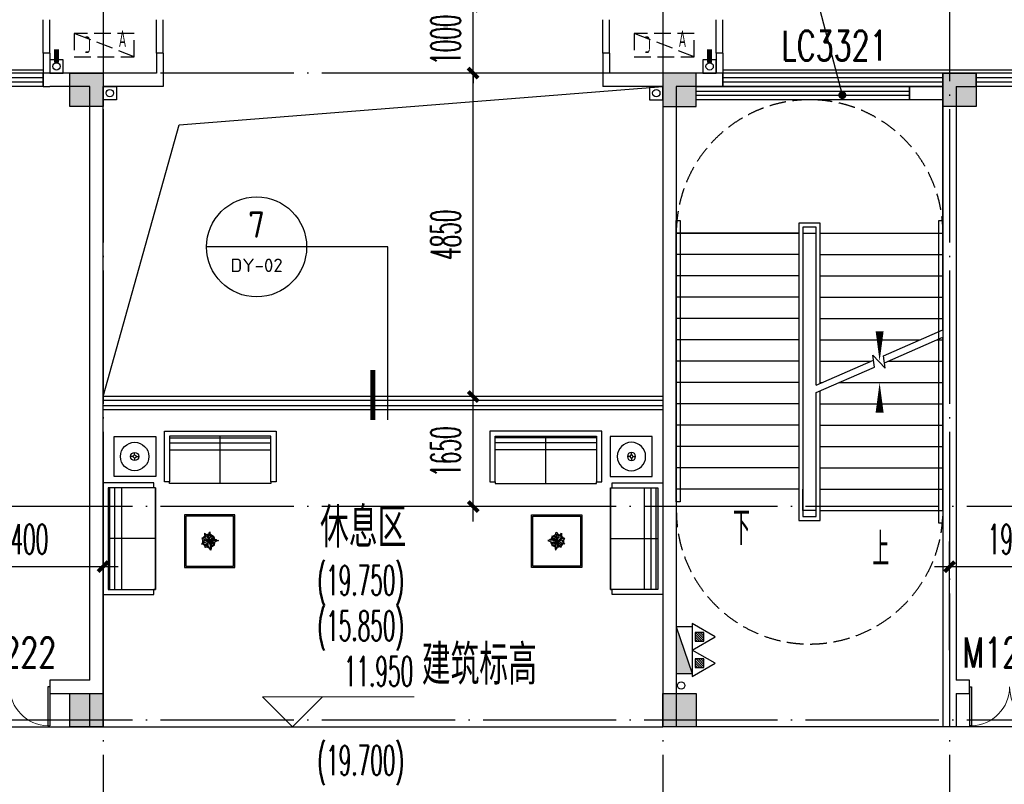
# Model space of a CAD drawing. Extents: x 1779708 to 7299578, y -1121471 to 88434.
# Tile 382 of 656: x 4733866 to 4748638, y -1020506 to -1009043. Entities that reach past the tile are written whole.
import ezdxf
from ezdxf.enums import TextEntityAlignment as Align

# ---------------------------------------------------------------- set-up
doc = ezdxf.new("R2010")
doc.units = 0
doc.header["$LTSCALE"] = 1000
doc.header["$MEASUREMENT"] = 0
doc.linetypes.add('DASH', pattern=[0.35, 0.25, -0.1])
doc.linetypes.add('DOTE', pattern=[2.42, 2, -0.2, 0.02, -0.2])
doc.layers.get('0').update_dxf_attribs({"linetype": 'CONTINUOUS'})
doc.layers.get('Defpoints').update_dxf_attribs({"linetype": 'CONTINUOUS'})
for name, color, linetype in [('11111111111111111111111111111', 50, 'DASH'), ('DIM_IDEN', 3, 'CONTINUOUS'), ('DIM_LEAD', 3, 'CONTINUOUS'), ('DIM_SYMB', 3, 'CONTINUOUS'), ('DIM_污水', 3, 'CONTINUOUS'), ('DOTE', 1, 'DOTE'), ('EQUIP_灭火器', 7, 'CONTINUOUS'), ('FUR', 9, 'CONTINUOUS'), ('P_PS_DIM', 1, 'CONTINUOUS'), ('PIPE-雨水', 4, 'CONTINUOUS'), ('PUB_DIM', 3, 'CONTINUOUS'), ('PUB_TEXT', 7, 'CONTINUOUS'), ('SPACE', 7, 'CONTINUOUS'), ('STAIR', 2, 'CONTINUOUS'), ('WALL', 255, 'CONTINUOUS'), ('WINDOW', 2, 'CONTINUOUS'), ('WINDOW_TEXT', 7, 'CONTINUOUS'), ('修改', 6, 'CONTINUOUS'), ('墙柱', 2, 'CONTINUOUS'), ('室外构件', 4, 'CONTINUOUS'), ('栏杆', 6, 'CONTINUOUS'), ('看线', 3, 'CONTINUOUS'), ('空调机位表示', 70, 'CONTINUOUS'), ('道路', 33, 'CONTINUOUS')]:
    doc.layers.add(name, color=color, linetype=linetype)
doc.layers.add('DIM_ELEV', color=3, linetype='CONTINUOUS', lineweight=13)
doc.styles.add('_TCH_DIM', font='SIMPLEX.shx', dxfattribs={"width": 0.7, "bigfont": 'GBCBIG.shx'})
doc.styles.add('_TCH_DIM_T3', font='SIMPLEX.shx', dxfattribs={"width": 0.494118, "bigfont": 'GBCBIG.shx'})
doc.styles.add('_TCH_SPACE', font='SIMPLEX', dxfattribs={"height": 5, "bigfont": 'GBCBIG'})
doc.styles.add('_TCH_WINDOW', font='SIMPLEX', dxfattribs={"height": 3.5, "bigfont": 'GBCBIG'})
doc.styles.get("Standard").update_dxf_attribs({"font": 'GBENOR', "bigfont": 'GBCBIG'})
doc.dimstyles.new('_TCH_ARCH&&150', dxfattribs={"dimtxt": 446.25, "dimasz": 150, "dimexe": 375, "dimexo": 450, "dimgap": 189.375, "dimtad": 1, "dimdec": 0, "dimzin": 0, "dimdsep": 46, "dimtxsty": '_TCH_DIM_T3', "dimblk": 'ARCHTICK', "dimcen": 0.09, "dimdle": 225, "dimclrt": 7, "dimazin": 2, "dimtfac": 1, "dimtdec": 0, "dimtix": 1, "dimtmove": 2, "dimatfit": 3, "dimfxl": 250, "dimtolj": 1, "dimtzin": 0, "dimarcsym": 0})

# ---------------------------------------------------------------- blocks, each defined once
blk = doc.blocks.new('A$C159220C3')
at = {"layer": 'DOTE'}
for p, q in [((42800, 149200), (42800, 7200)), ((51200, 149200), (51200, 7200)), ((55500, 149200), (55500, 7200)), ((86800, 60200), (7200, 60200)), ((86800, 53700), (7200, 53700)), ((86800, 50500), (7200, 50500))]:
    blk.add_line(p, q, dxfattribs=at)
blk = doc.blocks.new('A$C606A0922')
at = {"layer": '墙柱'}
h = blk.add_hatch(color=256, dxfattribs=at)
h.paths.add_polyline_path([(24950, 87000), (25450, 87000), (25450, 87500), (24950, 87500)])
h.paths.add_polyline_path([(66900, 125200), (67500, 125200), (67500, 124600), (66900, 124600)])
h.paths.add_polyline_path([(16600, 125200), (17100, 125200), (17100, 124700), (16600, 124700)])
h.paths.add_polyline_path([(27130, 122900), (27130, 122600), (26430, 122600), (26430, 122900)])
h.paths.add_polyline_path([(54500, 138000), (55000, 138000), (55000, 137500), (54500, 137500)])
h.paths.add_polyline_path([(16600, 87000), (17100, 87000), (17100, 87500), (16600, 87500)])
h.paths.add_polyline_path([(42000, 96300), (42500, 96300), (42500, 96800), (42000, 96800)])
h.paths.add_polyline_path([(58500, 105100), (59000, 105100), (59000, 105600), (58500, 105600)])
h.paths.add_polyline_path([(13000, 93250), (13500, 93250), (13500, 93750), (13000, 93750)])
h.paths.add_polyline_path([(66700, 100900), (67200, 100900), (67200, 101400), (66700, 101400)])
h.paths.add_polyline_path([(20700, 118600), (21200, 118600), (21200, 118100), (20700, 118100)])
h.paths.add_polyline_path([(20700, 112000), (21200, 112000), (21200, 111500), (20700, 111500)])
h.paths.add_polyline_path([(13000, 106150), (13500, 106150), (13500, 105650), (13000, 105650)])
h.paths.add_polyline_path([(20700, 99800), (21200, 99800), (21200, 100300), (20700, 100300)])
h.paths.add_polyline_path([(13000, 87000), (13500, 87000), (13500, 87500), (13000, 87500)])
h.paths.add_polyline_path([(74900, 125200), (75600, 125200), (75600, 124600), (74900, 124600)])
h.paths.add_polyline_path([(54900, 113500), (54400, 113500), (54400, 113000), (54900, 113000)])
h.paths.add_polyline_path([(74900, 96300), (75600, 96300), (75600, 96800), (74900, 96800)])
h.paths.add_polyline_path([(500, 93250), (1000, 93250), (1000, 93750), (500, 93750)])
h.paths.add_polyline_path([(500, 106150), (1000, 106150), (1000, 105650), (500, 105650)])
h.paths.add_polyline_path([(8400, 125200), (8900, 125200), (8900, 124700), (8400, 124700)])
h.paths.add_polyline_path([(66900, 113600), (67500, 113600), (67500, 113000), (66900, 113000)])
h.paths.add_polyline_path([(74900, 113000), (75600, 113000), (75600, 113600), (74900, 113600)])
h.paths.add_polyline_path([(58500, 113000), (59100, 113000), (59100, 113600), (58500, 113600)])
h.paths.add_polyline_path([(66700, 105100), (67200, 105100), (67200, 105600), (66700, 105600)])
h.paths.add_polyline_path([(54400, 105100), (54900, 105100), (54900, 105600), (54400, 105600)])
h.paths.add_polyline_path([(50150, 125200), (50650, 125200), (50650, 124700), (50150, 124700)])
h.paths.add_polyline_path([(46200, 87000), (46700, 87000), (46700, 87500), (46200, 87500)])
h.paths.add_polyline_path([(42500, 99800), (42000, 99800), (42000, 100300), (42500, 100300)])
h.paths.add_polyline_path([(42500, 87000), (42000, 87000), (42000, 87500), (42500, 87500)])
h.paths.add_polyline_path([(24900, 99800), (25400, 99800), (25400, 100300), (24900, 100300)])
h.paths.add_polyline_path([(20700, 106150), (21200, 106150), (21200, 105650), (20700, 105650)])
h.paths.add_polyline_path([(13000, 100300), (13500, 100300), (13500, 99800), (13000, 99800)])
h.paths.add_polyline_path([(16600, 112000), (17100, 112000), (17100, 111500), (16600, 111500)])
h.paths.add_polyline_path([(8200, 112000), (8700, 112000), (8700, 111500), (8200, 111500)])
h.paths.add_polyline_path([(500, 112000), (1000, 112000), (1000, 111500), (500, 111500)])
h.paths.add_polyline_path([(16600, 118600), (17100, 118600), (17100, 118100), (16600, 118100)])
h.paths.add_polyline_path([(8400, 118700), (8900, 118700), (8900, 118100), (8400, 118100)])
h.paths.add_polyline_path([(74900, 99500), (75600, 99500), (75600, 100000), (74900, 100000)])
h.paths.add_polyline_path([(75100, 87000), (75600, 87000), (75600, 87500), (75100, 87500)])
h.paths.add_polyline_path([(66900, 96200), (67500, 96200), (67500, 96800), (66900, 96800)])
h.paths.add_polyline_path([(66950, 87000), (67450, 87000), (67450, 87500), (66950, 87500)])
h.paths.add_polyline_path([(58500, 96200), (59100, 96200), (59100, 96800), (58500, 96800)])
h.paths.add_polyline_path([(58550, 87000), (59050, 87000), (59050, 87500), (58550, 87500)])
h.paths.add_polyline_path([(50150, 99800), (50650, 99800), (50650, 100300), (50150, 100300)])
h.paths.add_polyline_path([(50150, 96300), (50650, 96300), (50650, 96800), (50150, 96800)])
h.paths.add_polyline_path([(50150, 87000), (50650, 87000), (50650, 87500), (50150, 87500)])
h.paths.add_polyline_path([(33100, 99800), (33600, 99800), (33600, 100300), (33100, 100300)])
h.paths.add_polyline_path([(33100, 96300), (33600, 96300), (33600, 96800), (33100, 96800)])
h.paths.add_polyline_path([(24900, 96300), (25400, 96300), (25400, 96800), (24900, 96800)])
h.paths.add_polyline_path([(500, 99800), (1000, 99800), (1000, 100300), (500, 100300)])
h.paths.add_polyline_path([(16600, 96300), (17100, 96300), (17100, 96800), (16600, 96800)])
h.paths.add_polyline_path([(33100, 87000), (33600, 87000), (33600, 87500), (33100, 87500)])
h.paths.add_polyline_path([(500, 87000), (1000, 87000), (1000, 87500), (500, 87500)])
h.paths.add_polyline_path([(74900, 128700), (75600, 128700), (75600, 128200), (74900, 128200)])
h.paths.add_polyline_path([(74900, 138000), (75600, 138000), (75600, 137500), (74900, 137500)])
h.paths.add_polyline_path([(66950, 128700), (67450, 128700), (67450, 128200), (66950, 128200)])
h.paths.add_polyline_path([(66950, 138000), (67450, 138000), (67450, 137500), (66950, 137500)])
h.paths.add_polyline_path([(58500, 125200), (59100, 125200), (59100, 124600), (58500, 124600)])
h.paths.add_polyline_path([(58550, 128700), (59050, 128700), (59050, 128200), (58550, 128200)])
h.paths.add_polyline_path([(58550, 138000), (59050, 138000), (59050, 137500), (58550, 137500)])
h.paths.add_polyline_path([(50150, 128700), (50650, 128700), (50650, 128200), (50150, 128200)])
h.paths.add_polyline_path([(50150, 138000), (50650, 138000), (50650, 137500), (50150, 137500)])
h.paths.add_polyline_path([(42000, 125200), (42500, 125200), (42500, 124700), (42000, 124700)])
h.paths.add_polyline_path([(42000, 128700), (42500, 128700), (42500, 128200), (42000, 128200)])
h.paths.add_polyline_path([(33100, 125200), (33600, 125200), (33600, 124700), (33100, 124700)])
h.paths.add_polyline_path([(25060, 125200), (25660, 125200), (25660, 124800), (25060, 124800)])
h.paths.add_polyline_path([(33100, 128700), (33600, 128700), (33600, 128200), (33100, 128200)])
h.paths.add_polyline_path([(24950, 128700), (25450, 128700), (25450, 128200), (24950, 128200)])
h.paths.add_polyline_path([(0, 125500), (700, 125500), (700, 125000), (0, 125000)])
h.paths.add_polyline_path([(0, 128700), (700, 128700), (700, 128200), (0, 128200)])
h.paths.add_polyline_path([(8150, 128700), (8650, 128700), (8650, 128200), (8150, 128200)])
h.paths.add_polyline_path([(16550, 128700), (17050, 128700), (17050, 128200), (16550, 128200)])
h.paths.add_polyline_path([(42000, 138000), (42500, 138000), (42500, 137500), (42000, 137500)])
h.paths.add_polyline_path([(33100, 138000), (33600, 138000), (33600, 137500), (33100, 137500)])
h.paths.add_polyline_path([(24950, 138000), (25450, 138000), (25450, 137500), (24950, 137500)])
h.paths.add_polyline_path([(16550, 138000), (17050, 138000), (17050, 137500), (16550, 137500)])
h.paths.add_polyline_path([(8150, 138000), (8650, 138000), (8650, 137500), (8150, 137500)])
h.paths.add_polyline_path([(0, 138000), (500, 138000), (500, 137500), (0, 137500)])
h.paths.add_polyline_path([(24950, 51000), (25450, 51000), (25450, 50500), (24950, 50500)])
h.paths.add_polyline_path([(66900, 12800), (67500, 12800), (67500, 13400), (66900, 13400)])
h.paths.add_polyline_path([(16600, 12800), (17100, 12800), (17100, 13300), (16600, 13300)])
h.paths.add_polyline_path([(27130, 15100), (27130, 15400), (26430, 15400), (26430, 15100)])
h.paths.add_polyline_path([(54500, 0), (55000, 0), (55000, 500), (54500, 500)])
h.paths.add_polyline_path([(16600, 51000), (17100, 51000), (17100, 50500), (16600, 50500)])
h.paths.add_polyline_path([(42000, 41700), (42500, 41700), (42500, 41200), (42000, 41200)])
h.paths.add_polyline_path([(58500, 32900), (59000, 32900), (59000, 32400), (58500, 32400)])
h.paths.add_polyline_path([(13000, 44750), (13500, 44750), (13500, 44250), (13000, 44250)])
h.paths.add_polyline_path([(66700, 37100), (67200, 37100), (67200, 36600), (66700, 36600)])
h.paths.add_polyline_path([(20700, 19400), (21200, 19400), (21200, 19900), (20700, 19900)])
h.paths.add_polyline_path([(20700, 26000), (21200, 26000), (21200, 26500), (20700, 26500)])
h.paths.add_polyline_path([(13000, 31850), (13500, 31850), (13500, 32350), (13000, 32350)])
h.paths.add_polyline_path([(20700, 38200), (21200, 38200), (21200, 37700), (20700, 37700)])
h.paths.add_polyline_path([(13000, 51000), (13500, 51000), (13500, 50500), (13000, 50500)])
h.paths.add_polyline_path([(74900, 12800), (75600, 12800), (75600, 13400), (74900, 13400)])
h.paths.add_polyline_path([(54900, 24500), (54400, 24500), (54400, 25000), (54900, 25000)])
h.paths.add_polyline_path([(74900, 41700), (75600, 41700), (75600, 41200), (74900, 41200)])
h.paths.add_polyline_path([(500, 44750), (1000, 44750), (1000, 44250), (500, 44250)])
h.paths.add_polyline_path([(500, 31850), (1000, 31850), (1000, 32350), (500, 32350)])
h.paths.add_polyline_path([(8400, 12800), (8900, 12800), (8900, 13300), (8400, 13300)])
h.paths.add_polyline_path([(66900, 24400), (67500, 24400), (67500, 25000), (66900, 25000)])
h.paths.add_polyline_path([(74900, 25000), (75600, 25000), (75600, 24400), (74900, 24400)])
h.paths.add_polyline_path([(58500, 25000), (59100, 25000), (59100, 24400), (58500, 24400)])
h.paths.add_polyline_path([(66700, 32900), (67200, 32900), (67200, 32400), (66700, 32400)])
h.paths.add_polyline_path([(54400, 32900), (54900, 32900), (54900, 32400), (54400, 32400)])
h.paths.add_polyline_path([(50150, 12800), (50650, 12800), (50650, 13300), (50150, 13300)])
h.paths.add_polyline_path([(46200, 51000), (46700, 51000), (46700, 50500), (46200, 50500)])
h.paths.add_polyline_path([(42500, 38200), (42000, 38200), (42000, 37700), (42500, 37700)])
h.paths.add_polyline_path([(42500, 51000), (42000, 51000), (42000, 50500), (42500, 50500)])
h.paths.add_polyline_path([(24900, 38200), (25400, 38200), (25400, 37700), (24900, 37700)])
h.paths.add_polyline_path([(20700, 31850), (21200, 31850), (21200, 32350), (20700, 32350)])
h.paths.add_polyline_path([(13000, 37700), (13500, 37700), (13500, 38200), (13000, 38200)])
h.paths.add_polyline_path([(16600, 26000), (17100, 26000), (17100, 26500), (16600, 26500)])
h.paths.add_polyline_path([(8200, 26000), (8700, 26000), (8700, 26500), (8200, 26500)])
h.paths.add_polyline_path([(500, 26000), (1000, 26000), (1000, 26500), (500, 26500)])
h.paths.add_polyline_path([(16600, 19400), (17100, 19400), (17100, 19900), (16600, 19900)])
h.paths.add_polyline_path([(8400, 19300), (8900, 19300), (8900, 19900), (8400, 19900)])
h.paths.add_polyline_path([(74900, 38500), (75600, 38500), (75600, 38000), (74900, 38000)])
h.paths.add_polyline_path([(75100, 51000), (75600, 51000), (75600, 50500), (75100, 50500)])
h.paths.add_polyline_path([(66900, 41800), (67500, 41800), (67500, 41200), (66900, 41200)])
h.paths.add_polyline_path([(66950, 51000), (67450, 51000), (67450, 50500), (66950, 50500)])
h.paths.add_polyline_path([(58500, 41800), (59100, 41800), (59100, 41200), (58500, 41200)])
h.paths.add_polyline_path([(58550, 51000), (59050, 51000), (59050, 50500), (58550, 50500)])
h.paths.add_polyline_path([(50150, 38200), (50650, 38200), (50650, 37700), (50150, 37700)])
h.paths.add_polyline_path([(50150, 41700), (50650, 41700), (50650, 41200), (50150, 41200)])
h.paths.add_polyline_path([(50150, 51000), (50650, 51000), (50650, 50500), (50150, 50500)])
h.paths.add_polyline_path([(33100, 38200), (33600, 38200), (33600, 37700), (33100, 37700)])
h.paths.add_polyline_path([(33100, 41700), (33600, 41700), (33600, 41200), (33100, 41200)])
h.paths.add_polyline_path([(24900, 41700), (25400, 41700), (25400, 41200), (24900, 41200)])
h.paths.add_polyline_path([(500, 38200), (1000, 38200), (1000, 37700), (500, 37700)])
h.paths.add_polyline_path([(16600, 41700), (17100, 41700), (17100, 41200), (16600, 41200)])
h.paths.add_polyline_path([(33100, 51000), (33600, 51000), (33600, 50500), (33100, 50500)])
h.paths.add_polyline_path([(500, 51000), (1000, 51000), (1000, 50500), (500, 50500)])
h.paths.add_polyline_path([(74900, 9300), (75600, 9300), (75600, 9800), (74900, 9800)])
h.paths.add_polyline_path([(74900, 0), (75600, 0), (75600, 500), (74900, 500)])
h.paths.add_polyline_path([(66950, 9300), (67450, 9300), (67450, 9800), (66950, 9800)])
h.paths.add_polyline_path([(66950, 0), (67450, 0), (67450, 500), (66950, 500)])
h.paths.add_polyline_path([(58500, 12800), (59100, 12800), (59100, 13400), (58500, 13400)])
h.paths.add_polyline_path([(58550, 9300), (59050, 9300), (59050, 9800), (58550, 9800)])
h.paths.add_polyline_path([(58550, 0), (59050, 0), (59050, 500), (58550, 500)])
h.paths.add_polyline_path([(50150, 9300), (50650, 9300), (50650, 9800), (50150, 9800)])
h.paths.add_polyline_path([(50150, 0), (50650, 0), (50650, 500), (50150, 500)])
h.paths.add_polyline_path([(42000, 12800), (42500, 12800), (42500, 13300), (42000, 13300)])
h.paths.add_polyline_path([(42000, 9300), (42500, 9300), (42500, 9800), (42000, 9800)])
h.paths.add_polyline_path([(33100, 12800), (33600, 12800), (33600, 13300), (33100, 13300)])
h.paths.add_polyline_path([(25060, 12800), (25660, 12800), (25660, 13200), (25060, 13200)])
h.paths.add_polyline_path([(33100, 9300), (33600, 9300), (33600, 9800), (33100, 9800)])
h.paths.add_polyline_path([(24950, 9300), (25450, 9300), (25450, 9800), (24950, 9800)])
h.paths.add_polyline_path([(0, 12500), (700, 12500), (700, 13000), (0, 13000)])
h.paths.add_polyline_path([(0, 9300), (700, 9300), (700, 9800), (0, 9800)])
h.paths.add_polyline_path([(8150, 9300), (8650, 9300), (8650, 9800), (8150, 9800)])
h.paths.add_polyline_path([(16550, 9300), (17050, 9300), (17050, 9800), (16550, 9800)])
h.paths.add_polyline_path([(42000, 0), (42500, 0), (42500, 500), (42000, 500)])
h.paths.add_polyline_path([(33100, 0), (33600, 0), (33600, 500), (33100, 500)])
h.paths.add_polyline_path([(24950, 0), (25450, 0), (25450, 500), (24950, 500)])
h.paths.add_polyline_path([(16550, 0), (17050, 0), (17050, 500), (16550, 500)])
h.paths.add_polyline_path([(8150, 0), (8650, 0), (8650, 500), (8150, 500)])
h.paths.add_polyline_path([(0, 0), (500, 0), (500, 500), (0, 500)])
for points in [[(33100, 51000), (33600, 51000), (33600, 50500), (33100, 50500)], [(42500, 51000), (42000, 51000), (42000, 50500), (42500, 50500)], [(46200, 51000), (46700, 51000), (46700, 50500), (46200, 50500)], [(33100, 41700), (33600, 41700), (33600, 41200), (33100, 41200)], [(42000, 41700), (42500, 41700), (42500, 41200), (42000, 41200)]]:
    blk.add_lwpolyline(points, close=True, dxfattribs=at)
blk = doc.blocks.new('A$C46E9187A')
at = {"layer": '空调机位表示', "linetype": 'DASH'}
blk.add_lwpolyline([(0, 0), (0, 350), (900, 350), (900, 0)], close=True, dxfattribs=at)
blk.add_lwpolyline([(0, 0), (900, 350)], dxfattribs=at)
at = {"layer": '空调机位表示', "width": 0.6}
for s, p in [('A', (118, 145)), ('C', (651, 55))]:
    blk.add_text(s, height=250, dxfattribs=at).set_placement(p)
blk = doc.blocks.new('a1')
at = {"layer": '11111111111111111111111111111'}
for p, q in [((59122, 49136), (59122, 48936)), ((59322, 49136), (59122, 49136)), ((59322, 48936), (59322, 49136)), ((59122, 48936), (59322, 48936))]:
    blk.add_line(p, q, dxfattribs=at)
blk = doc.blocks.new('$TwtSys$00000545')
h = blk.add_hatch()
h.set_pattern_fill('ANSI31', color=256, scale=200, angle=180, style=0)
h.set_pattern_definition([(225, (199409.273, 63921.482), (17.6776695, -17.6776695), [])])
h.paths.add_polyline_path([(65, 174), (-65, 174), (-65, 44), (65, 44)])
for p, q in [((0, 344), (-198, 0)), ((198, 0), (0, 344)), ((-198, 0), (198, 0))]:
    blk.add_line(p, q)
blk.add_lwpolyline([(65, 174), (-65, 174), (-65, 44), (65, 44)], close=True)
blk = doc.blocks.new('$plan$00002595')
at = {"layer": 'FUR'}
for p, q in [((2519, 1538), (995, 1538)), ((995, 1538), (995, 852)), ((995, 1512), (2519, 1512)), ((1757, 826), (1757, 1538)), ((2519, 852), (2519, 1538)), ((995, 1436), (2519, 1436)), ((995, 1334), (2519, 1334)), ((450, 1232), (412, 1232)), ((473, 1255), (473, 1293)), ((473, 1210), (473, 1171)), ((496, 1232), (534, 1232)), ((76, 762), (76, -762)), ((762, 762), (76, 762)), ((102, -762), (102, 762)), ((178, -762), (178, 762)), ((279, -762), (279, 762)), ((1955, 335), (1240, 335)), ((1240, 335), (1240, -413)), ((1955, -413), (1955, 335)), ((787, 0), (76, 0)), ((1495, 11), (1480, 9)), ((1480, 9), (1486, -6)), ((1491, 4), (1517, -7)), ((1508, 13), (1495, 11)), ((1523, 13), (1508, 13)), ((1535, 69), (1523, 82)), ((1523, 82), (1523, 66)), ((1523, 66), (1524, 28)), ((1541, 3), (1523, 13)), ((1524, 28), (1536, 7)), ((1557, 53), (1535, 69)), ((1540, 40), (1535, 55)), ((1536, 7), (1549, -8)), ((1542, 34), (1540, 40)), ((1550, 27), (1542, 34)), ((1563, 22), (1550, 27)), ((1568, 42), (1557, 53)), ((1575, 9), (1563, 22)), ((1581, 28), (1568, 42)), ((1579, -11), (1575, 9)), ((1580, 43), (1578, 34)), ((1582, 63), (1580, 43)), ((1587, 10), (1581, 28)), ((1585, 81), (1582, 63)), ((1593, 94), (1585, 81)), ((1597, 18), (1587, 2)), ((1591, -21), (1587, 10)), ((1590, -13), (1600, 3)), ((1604, 98), (1593, 94)), ((1596, 74), (1600, 51)), ((1602, 38), (1597, 18)), ((1600, 51), (1602, 38)), ((1600, 3), (1612, 21)), ((1605, 95), (1604, 98)), ((1607, 79), (1605, 95)), ((1610, 69), (1607, 79)), ((1619, 59), (1610, 69)), ((1612, 21), (1633, 30)), ((1615, 22), (1620, 32)), ((1623, 48), (1619, 59)), ((1620, 32), (1623, 48)), ((1630, 5), (1633, 14)), ((1630, -8), (1630, 5)), ((1633, 30), (1650, 33)), ((1646, 6), (1642, -14)), ((1653, 24), (1646, 6)), ((1650, 33), (1666, 36)), ((1666, 36), (1653, 24)), ((1491, -64), (1478, -80)), ((1478, -80), (1501, -79)), ((1486, -6), (1489, -14)), ((1489, -14), (1503, -31)), ((1504, -48), (1491, -64)), ((1516, -61), (1495, -75)), ((1501, -79), (1519, -84)), ((1503, -31), (1513, -34)), ((1514, -35), (1504, -48)), ((1527, -30), (1514, -35)), ((1532, -57), (1516, -61)), ((1517, -7), (1528, -11)), ((1519, -84), (1539, -81)), ((1544, -26), (1527, -30)), ((1528, -11), (1558, -26)), ((1531, -105), (1528, -129)), ((1528, -129), (1537, -126)), ((1540, -87), (1531, -105)), ((1551, -48), (1532, -57)), ((1537, -126), (1552, -123)), ((1539, -81), (1557, -75)), ((1548, -79), (1540, -87)), ((1563, -27), (1544, -26)), ((1558, -98), (1544, -105)), ((1549, -8), (1559, -24)), ((1566, -44), (1551, -48)), ((1552, -123), (1562, -110)), ((1557, -75), (1565, -64)), ((1566, -88), (1558, -98)), ((1559, -24), (1580, -35)), ((1562, -110), (1576, -97)), ((1565, -64), (1576, -55)), ((1581, -33), (1566, -44)), ((1574, -75), (1566, -88)), ((1576, -70), (1579, -50)), ((1576, -55), (1578, -51)), ((1576, -96), (1576, -70)), ((1580, -116), (1576, -96)), ((1587, -32), (1579, -11)), ((1579, -50), (1585, -30)), ((1580, -35), (1587, -32)), ((1589, -139), (1580, -116)), ((1585, -30), (1605, -48)), ((1585, -32), (1596, -66)), ((1587, -34), (1591, -21)), ((1589, -32), (1598, -21)), ((1589, -35), (1589, -32)), ((1605, -33), (1589, -35)), ((1600, -152), (1589, -139)), ((1591, -35), (1618, -36)), ((1596, -66), (1607, -95)), ((1598, -21), (1612, -13)), ((1619, -50), (1602, -46)), ((1616, -27), (1605, -33)), ((1605, -48), (1622, -77)), ((1608, -113), (1605, -135)), ((1605, -135), (1608, -145)), ((1607, -95), (1608, -113)), ((1630, -64), (1611, -59)), ((1612, -13), (1625, -15)), ((1619, -144), (1615, -171)), ((1631, -27), (1616, -27)), ((1618, -36), (1640, -35)), ((1634, -51), (1619, -50)), ((1625, -115), (1619, -144)), ((1622, -77), (1625, -115)), ((1637, -100), (1623, -92)), ((1625, -15), (1630, -8)), ((1642, -71), (1630, -64)), ((1642, -14), (1631, -27)), ((1669, -51), (1634, -51)), ((1650, -101), (1637, -100)), ((1640, -13), (1656, -9)), ((1640, -35), (1650, -26)), ((1640, -52), (1653, -60)), ((1649, -82), (1642, -71)), ((1654, -88), (1649, -82)), ((1650, -26), (1659, -24)), ((1668, -101), (1650, -101)), ((1653, -60), (1666, -76)), ((1656, -9), (1679, -6)), ((1659, -24), (1684, -22)), ((1666, -76), (1667, -90)), ((1667, -90), (1668, -101)), ((1693, -42), (1669, -51)), ((1679, -6), (1698, -12)), ((1684, -22), (1699, -29)), ((1718, -34), (1693, -42)), ((1698, -12), (1707, -24)), ((1707, -24), (1719, -27)), ((1730, -28), (1718, -34)), ((1719, -27), (1730, -28)), ((1615, -171), (1600, -152)), ((1240, -413), (1955, -413)), ((76, -762), (762, -762))]:
    blk.add_line(p, q, dxfattribs=at)
for points in [[(792, 930), (164, 930), (164, 1530), (792, 1530)], [(2519, 852), (2519, 826), (995, 826), (995, 852), (919, 852), (919, 1614), (2596, 1614), (2596, 852)], [(787, 762), (762, 762), (762, 838), (0, 838), (0, -838), (762, -838), (762, -762), (787, -762)], [(787, 762), (787, 762), (787, -762), (762, -762), (787, -762)], [(1975, -433), (1975, 355), (1220, 355), (1220, -433)]]:
    blk.add_lwpolyline(points, close=True, dxfattribs=at)
for radius in [213, 61, 22.9]:
    blk.add_circle((473, 1232), radius, dxfattribs=at)
for radius, start, end in [(96, 130.6606, 151.3393), (88, 135.0835, 147.5023), (96, 92.503, 110.4563), (88, 93.2699, 107.4002), (96, 44.8021, 69.1804), (88, 48.4756, 65.3347), (88, 17.9864, 40.5771), (96, 17.123, 40.9816), (96, 169.7038, 196.1281), (88, 174.1886, 192.4028), (96, 208.3455, 234.4541), (88, 213.3868, 232.0756), (96, 248.5862, 269.7442), (88, 250.6559, 267.5058), (96, 292.9768, 315.8473), (88, 296.2761, 311.1349), (88, 332.6899, 349.5345), (96, 326.9563, 352.295)]:
    blk.add_arc((1586, -34), radius, start, end, dxfattribs=at)
blk = doc.blocks.new('$WINLIB2D$00000001')
at = {"color": 0}
for points in [[(-0.5, 0.5), (-0.5, -0.5)], [(-0.5, 0.5), (0.5, 0.5)], [(0.5, -0.5), (0.5, 0.5)], [(0.5, 0.1667), (-0.5, 0.1667)], [(0.5, -0.1667), (-0.5, -0.1667)], [(-0.5, -0.5), (0.5, -0.5)]]:
    blk.add_lwpolyline(points, dxfattribs=at)
blk = doc.blocks.new('_ArchTick')
at = {"color": 0, "linetype": 'ByBlock', "const_width": 0.4}
blk.add_lwpolyline([(-0.5, -0.5), (0.5, 0.5)], dxfattribs=at)
blk = doc.blocks.new('*D5621')
at = {"layer": 'Defpoints', "color": 0, "transparency": 16777216}
for p in [(4740669, -1008843), (4742617, -1008843), (4742617, -1009843)]:
    blk.add_point(p, dxfattribs=at)
at = {"layer": 'PUB_DIM', "color": 0, "lineweight": -2, "transparency": 16777216}
for p, q in [((4740669, -1008843), (4740669, -1008693)), ((4742167, -1008843), (4740294, -1008843)), ((4740669, -1009843), (4740669, -1008843)), ((4742167, -1009843), (4740294, -1009843)), ((4740669, -1009843), (4740669, -1009993))]:
    blk.add_line(p, q, dxfattribs=at)
at = {"layer": 'PUB_DIM', "color": 0, "lineweight": -2, "transparency": 16777216, "xscale": 150, "yscale": 150, "zscale": 150}
for p, rotation in [((4740669, -1008843), 270), ((4740669, -1009843), 90)]:
    blk.add_blockref('_ArchTick', p, dxfattribs=dict(at, rotation=rotation))
at = {"layer": 'PUB_DIM', "color": 7, "transparency": 16777216, "insert": (4740256, -1009343), "char_height": 446.2, "attachment_point": 5, "rotation": 90, "style": '_TCH_DIM_T3'}
blk.add_mtext('\\A1;1000', dxfattribs=at)
blk = doc.blocks.new('*D5622')
at = {"layer": 'Defpoints', "color": 0, "transparency": 16777216}
for p in [(4740669, -1009843), (4742617, -1009843), (4742617, -1014693)]:
    blk.add_point(p, dxfattribs=at)
at = {"layer": 'PUB_DIM', "color": 0, "lineweight": -2, "transparency": 16777216}
for p, q in [((4740669, -1014918), (4740669, -1009618)), ((4742167, -1009843), (4740294, -1009843)), ((4742167, -1014693), (4740294, -1014693))]:
    blk.add_line(p, q, dxfattribs=at)
at = {"layer": 'PUB_DIM', "color": 0, "lineweight": -2, "transparency": 16777216, "xscale": 150, "yscale": 150, "zscale": 150}
for p, rotation in [((4740669, -1009843), 90), ((4740669, -1014693), 270)]:
    blk.add_blockref('_ArchTick', p, dxfattribs=dict(at, rotation=rotation))
at = {"layer": 'PUB_DIM', "color": 7, "transparency": 16777216, "insert": (4740256, -1012268), "char_height": 446.2, "attachment_point": 5, "rotation": 90, "style": '_TCH_DIM_T3'}
blk.add_mtext('\\A1;4850', dxfattribs=at)
blk = doc.blocks.new('*D5623')
at = {"layer": 'Defpoints', "color": 0, "transparency": 16777216}
for p in [(4740669, -1014693), (4742617, -1014693), (4742617, -1016343)]:
    blk.add_point(p, dxfattribs=at)
at = {"layer": 'PUB_DIM', "color": 0, "lineweight": -2, "transparency": 16777216}
for p, q in [((4740669, -1016568), (4740669, -1014468)), ((4742167, -1014693), (4740294, -1014693)), ((4742167, -1016343), (4740294, -1016343))]:
    blk.add_line(p, q, dxfattribs=at)
at = {"layer": 'PUB_DIM', "color": 0, "lineweight": -2, "transparency": 16777216, "xscale": 150, "yscale": 150, "zscale": 150}
for p, rotation in [((4740669, -1014693), 90), ((4740669, -1016343), 270)]:
    blk.add_blockref('_ArchTick', p, dxfattribs=dict(at, rotation=rotation))
at = {"layer": 'PUB_DIM', "color": 7, "transparency": 16777216, "insert": (4740256, -1015518), "char_height": 446.2, "attachment_point": 5, "rotation": 90, "style": '_TCH_DIM_T3'}
blk.add_mtext('\\A1;1650', dxfattribs=at)
blk = doc.blocks.new('$DorLib2D$00000002')
for p, q in [((-0.5, 0), (-0.5, 0.4875)), ((-0.475, 0.4875), (-0.5, 0.4875)), ((-0.475, 0), (-0.475, 0.4875)), ((0.475, 0), (0.475, 0.4875)), ((0.475, 0.4875), (0.5, 0.4875)), ((0.5, 0), (0.5, 0.4875)), ((-0.5, 0), (-0.475, 0)), ((0.5, 0), (0.475, 0))]:
    blk.add_line(p, q)
at = {"lineweight": 13}
for centre, start, end in [((-0.4875, 0), 0, 88.53072), ((0.4875, 0), 91.46928, 180)]:
    blk.add_arc(centre, 0.4875, start, end, dxfattribs=at)
blk = doc.blocks.new('*D6552')
at = {"layer": 'Defpoints', "color": 0, "transparency": 16777216}
for p in [(4735117, -1017243), (4732717, -1018943), (4735117, -1018943)]:
    blk.add_point(p, dxfattribs=at)
at = {"layer": 'PUB_DIM', "color": 0, "lineweight": -2, "transparency": 16777216}
for p, q in [((4732717, -1018493), (4732717, -1016868)), ((4735117, -1018493), (4735117, -1016868)), ((4732492, -1017243), (4735342, -1017243))]:
    blk.add_line(p, q, dxfattribs=at)
at = {"layer": 'PUB_DIM', "color": 0, "lineweight": -2, "transparency": 16777216, "xscale": 150, "yscale": 150, "zscale": 150, "rotation": 180}
blk.add_blockref('_ArchTick', (4732717, -1017243), dxfattribs=at)
at = {"layer": 'PUB_DIM', "color": 0, "lineweight": -2, "transparency": 16777216, "xscale": 150, "yscale": 150, "zscale": 150}
blk.add_blockref('_ArchTick', (4735117, -1017243), dxfattribs=at)
at = {"layer": 'PUB_DIM', "color": 7, "transparency": 16777216, "insert": (4733917, -1016831), "char_height": 446.2, "attachment_point": 5, "style": '_TCH_DIM_T3'}
blk.add_mtext('\\A1;2400', dxfattribs=at)
blk = doc.blocks.new('*D6554')
at = {"layer": 'Defpoints', "color": 0, "transparency": 16777216}
for p in [(4749717, -1017243), (4747817, -1018943), (4749717, -1018943)]:
    blk.add_point(p, dxfattribs=at)
at = {"layer": 'PUB_DIM', "color": 0, "lineweight": -2, "transparency": 16777216}
for p, q in [((4747817, -1018493), (4747817, -1016868)), ((4749717, -1018493), (4749717, -1016868)), ((4747592, -1017243), (4749942, -1017243))]:
    blk.add_line(p, q, dxfattribs=at)
at = {"layer": 'PUB_DIM', "color": 0, "lineweight": -2, "transparency": 16777216, "xscale": 150, "yscale": 150, "zscale": 150, "rotation": 180}
blk.add_blockref('_ArchTick', (4747817, -1017243), dxfattribs=at)
at = {"layer": 'PUB_DIM', "color": 0, "lineweight": -2, "transparency": 16777216, "xscale": 150, "yscale": 150, "zscale": 150}
blk.add_blockref('_ArchTick', (4749717, -1017243), dxfattribs=at)
at = {"layer": 'PUB_DIM', "color": 7, "transparency": 16777216, "insert": (4748767, -1016831), "char_height": 446.2, "attachment_point": 5, "style": '_TCH_DIM_T3'}
blk.add_mtext('\\A1;1900', dxfattribs=at)

msp = doc.modelspace()

# ---------------------------------------------------------------- linework, layer by layer
at = {"color": 1}
for p, q in [((4743957.1, -1018143.3), (4743717.1, -1018143.3)), ((4743717.1, -1018143.3), (4743717.1, -1018843.3)), ((4743717.1, -1018143.3), (4743957.1, -1018843.3)), ((4743957.1, -1018143.3), (4743957.1, -1018843.3)), ((4743717.1, -1018843.3), (4743957.1, -1018843.3))]:
    msp.add_line(p, q, dxfattribs=at)
msp.add_solid([(4743717.1, -1018843.3), (4743957.1, -1018843.3), (4743717.1, -1018143.3)], dxfattribs=at)
at = {"layer": 'DIM_ELEV'}
for p, q in [((4737960.2, -1019643.3), (4737510.2, -1019193.3)), ((4737510.2, -1019193.3), (4739783.3, -1019193.3)), ((4737960.2, -1019643.3), (4738410.2, -1019193.3))]:
    msp.add_line(p, q, dxfattribs=at)
at = {"layer": 'DIM_IDEN'}
for p, q in [((4738170.5, -1012449.4), (4736670.5, -1012449.4)), ((4739388.5, -1012449.4), (4738170.5, -1012449.4)), ((4739388.5, -1015043.3), (4739388.5, -1012449.4))]:
    msp.add_line(p, q, dxfattribs=at)
at = {"layer": 'DIM_IDEN', "const_width": 75}
msp.add_lwpolyline([(4739163.5, -1015043.3), (4739163.5, -1014293.3)], dxfattribs=at)
at = {"layer": 'DIM_IDEN'}
msp.add_circle((4737420.5, -1012449.4), 750, dxfattribs=at)
at = {"layer": 'DIM_LEAD'}
msp.add_line((4746207.9, -1010173.3), (4744683.9, -1004330.2), dxfattribs=at)
at = {"layer": 'DIM_LEAD', "const_width": 60}
msp.add_lwpolyline([(4746215.4, -1010202.3, 1), (4746200.3, -1010144.3, 1)], format="xyb", close=True, dxfattribs=at)
at = {"layer": 'DIM_SYMB'}
for points in [[(4744667.1, -1016243.3, 0, 0, 0), (4744667.1, -1011143.3, 0, 0, 0), (4746767.1, -1011143.3, 0, 0, 0), (4746767.1, -1014163.3, 0, 120, 0), (4746767.1, -1013713.3, 0, 0, 0)], [(4746767.1, -1016563.3, 0, 0, 0), (4746767.1, -1014483.3, 0, 120, 0), (4746767.1, -1014933.3, 0, 0, 0)]]:
    msp.add_lwpolyline(points, format="xyseb", dxfattribs=at)
at = {"layer": 'DIM_污水', "color": 7}
for centre in [(4734417.1, -1009743.3), (4744217.1, -1009743.3)]:
    msp.add_circle(centre, 55, dxfattribs=at)
at = {"layer": 'DIM_污水', "color": 3}
for centre in [(4735217.1, -1010143.3), (4743417.1, -1010143.3)]:
    msp.add_circle(centre, 55, dxfattribs=at)
at = {"layer": 'DIM_污水', "color": 1}
msp.add_circle((4743789.5, -1019025), 55, dxfattribs=at)
at = {"layer": 'DOTE'}
msp.add_line((4743517.1, -1014693.3), (4735117.1, -1014693.3), dxfattribs=at)
at = {"layer": 'PIPE-雨水', "const_width": 75}
for points in [[(4734417.1, -1009688.3), (4734417.1, -1009488.3)], [(4744217.1, -1009688.3), (4744217.1, -1009488.3)]]:
    msp.add_lwpolyline(points, dxfattribs=at)
at = {"layer": 'STAIR'}
for p, q in [((4747717.1, -1010043.3), (4743717.1, -1010043.3)), ((4743717.1, -1010043.3), (4743717.1, -1012243.3)), ((4747717.1, -1012243.3), (4747717.1, -1010043.3)), ((4745557.1, -1012093.3), (4745557.1, -1016553.3)), ((4745877.1, -1012093.3), (4745557.1, -1012093.3)), ((4745617.1, -1012153.3), (4745617.1, -1016493.3)), ((4745817.1, -1012153.3), (4745617.1, -1012153.3)), ((4745817.1, -1014524.7), (4745817.1, -1012153.3)), ((4745877.1, -1014498.5), (4745877.1, -1012093.3)), ((4743717.1, -1012243.3), (4743717.1, -1016083.3)), ((4745557.1, -1012243.3), (4743717.1, -1012243.3)), ((4743717.1, -1012243.3), (4745557.1, -1012243.3)), ((4745617.1, -1012243.3), (4745617.1, -1016083.3)), ((4745617.1, -1012243.3), (4745817.1, -1012243.3)), ((4745817.1, -1014524.7), (4745817.1, -1012243.3)), ((4745877.1, -1012243.3), (4747717.1, -1012243.3)), ((4745877.1, -1012243.3), (4747717.1, -1012243.3)), ((4747717.1, -1013692.7), (4747717.1, -1012243.3)), ((4745557.1, -1012563.3), (4743717.1, -1012563.3)), ((4745877.1, -1012563.3), (4747717.1, -1012563.3)), ((4745557.1, -1012883.3), (4743717.1, -1012883.3)), ((4745877.1, -1012883.3), (4747717.1, -1012883.3)), ((4745557.1, -1013203.3), (4743717.1, -1013203.3)), ((4745877.1, -1013203.3), (4747717.1, -1013203.3)), ((4745557.1, -1013523.3), (4743717.1, -1013523.3)), ((4745877.1, -1013523.3), (4747717.1, -1013523.3)), ((4746823.3, -1014084.1), (4747717.1, -1013692.7)), ((4745557.1, -1013843.3), (4743717.1, -1013843.3)), ((4745877.1, -1013843.3), (4747373.2, -1013843.3)), ((4746838.9, -1014186.5), (4747717.1, -1013801.9)), ((4747622.5, -1013843.3), (4747717.1, -1013843.3)), ((4747717.1, -1016403.3), (4747717.1, -1013801.9)), ((4746692.6, -1014250.5), (4746665.8, -1014074.1)), ((4746665.8, -1014074.1), (4746851.4, -1014268.7)), ((4746851.4, -1014268.7), (4746823.3, -1014084.1)), ((4745557.1, -1014163.3), (4743717.1, -1014163.3)), ((4745817.1, -1014524.7), (4746677, -1014148.2)), ((4745877.1, -1014163.3), (4746642.4, -1014163.3)), ((4746891.7, -1014163.3), (4747717.1, -1014163.3)), ((4745817.1, -1014633.9), (4746692.6, -1014250.5)), ((4745557.1, -1014483.3), (4743717.1, -1014483.3)), ((4745877.1, -1014483.3), (4745911.7, -1014483.3)), ((4746161, -1014483.3), (4747717.1, -1014483.3)), ((4745817.1, -1016403.3), (4745817.1, -1014633.9)), ((4745817.1, -1016493.3), (4745817.1, -1014633.9)), ((4745877.1, -1016553.3), (4745877.1, -1014607.6)), ((4745557.1, -1014803.3), (4743717.1, -1014803.3)), ((4745877.1, -1014803.3), (4747717.1, -1014803.3)), ((4745557.1, -1015123.3), (4743717.1, -1015123.3)), ((4745877.1, -1015123.3), (4747717.1, -1015123.3)), ((4745557.1, -1015443.3), (4743717.1, -1015443.3)), ((4745877.1, -1015443.3), (4747717.1, -1015443.3)), ((4745557.1, -1015763.3), (4743717.1, -1015763.3)), ((4745877.1, -1015763.3), (4747717.1, -1015763.3)), ((4745557.1, -1016083.3), (4743717.1, -1016083.3)), ((4745617.1, -1016403.3), (4745617.1, -1016083.3)), ((4745877.1, -1016083.3), (4747717.1, -1016083.3)), ((4745817.1, -1016403.3), (4745617.1, -1016403.3)), ((4745877.1, -1016403.3), (4747717.1, -1016403.3)), ((4745557.1, -1016553.3), (4745877.1, -1016553.3)), ((4745617.1, -1016493.3), (4745817.1, -1016493.3))]:
    msp.add_line(p, q, dxfattribs=at)
for points in [[(4743717.1, -1012053.3), (4743777.1, -1012053.3), (4743777.1, -1016273.3), (4743717.1, -1016273.3)], [(4747657.1, -1012053.3), (4747717.1, -1012053.3), (4747717.1, -1016593.3), (4747657.1, -1016593.3)]]:
    msp.add_lwpolyline(points, close=True, dxfattribs=at)
at = {"layer": 'STAIR', "linetype": 'DASH'}
for centre, start, end in [((4745717.1, -1012243.3), 0, 180.00055), ((4745717.1, -1016403.3), 180, 0)]:
    msp.add_arc(centre, 2000, start, end, dxfattribs=at)
at = {"layer": 'WALL'}
for p, q in [((4734217.1, -1009543.3), (4734217.1, -1009843.3)), ((4734317.1, -1009543.3), (4734217.1, -1009543.3)), ((4734317.1, -1009543.3), (4734317.1, -1009843.3)), ((4735917.1, -1009543.3), (4735917.1, -1009843.3)), ((4736017.1, -1009543.3), (4735917.1, -1009543.3)), ((4736017.1, -1009543.3), (4736017.1, -1010043.3)), ((4742617.1, -1009543.3), (4742617.1, -1010043.3)), ((4742717.1, -1009543.3), (4742617.1, -1009543.3)), ((4742717.1, -1009543.3), (4742717.1, -1009843.3)), ((4744317.1, -1009543.3), (4744317.1, -1009843.3)), ((4744417.1, -1009543.3), (4744317.1, -1009543.3)), ((4744417.1, -1009543.3), (4744417.1, -1009843.3)), ((4734217.1, -1009843.3), (4734217.1, -1010043.3)), ((4735017.1, -1009843.3), (4734317.1, -1009843.3)), ((4735917.1, -1009843.3), (4735017.1, -1009843.3)), ((4743617.1, -1009843.3), (4742717.1, -1009843.3)), ((4744317.1, -1009843.3), (4743617.1, -1009843.3)), ((4744417.1, -1010043.3), (4744417.1, -1009843.3)), ((4747817.1, -1009843.3), (4747717.1, -1009843.3)), ((4747717.1, -1009843.3), (4747717.1, -1010043.3)), ((4748217.1, -1009843.3), (4747817.1, -1009843.3)), ((4748217.1, -1010043.3), (4748217.1, -1009843.3)), ((4734217.1, -1010043.3), (4734317.1, -1010043.3)), ((4734917.1, -1010043.3), (4734317.1, -1010043.3)), ((4734917.1, -1018943.3), (4734917.1, -1010043.3)), ((4736017.1, -1010043.3), (4735117.1, -1010043.3)), ((4735117.1, -1019043.3), (4735117.1, -1010043.3)), ((4743517.1, -1010043.3), (4742617.1, -1010043.3)), ((4743517.1, -1010043.3), (4743517.1, -1019643.3)), ((4743717.1, -1010043.3), (4743717.1, -1019643.3)), ((4744317.1, -1010043.3), (4743717.1, -1010043.3)), ((4744317.1, -1010043.3), (4744417.1, -1010043.3)), ((4747717.1, -1010043.3), (4747717.1, -1019043.3)), ((4747917.1, -1010043.3), (4747917.1, -1018943.3)), ((4747917.1, -1010043.3), (4748217.1, -1010043.3)), ((4734917.1, -1018943.3), (4734317.1, -1018943.3)), ((4734317.1, -1018943.3), (4734317.1, -1019143.3)), ((4748117.1, -1018943.3), (4747917.1, -1018943.3)), ((4748117.1, -1019143.3), (4748117.1, -1018943.3)), ((4735117.1, -1019643.3), (4735117.1, -1019043.3)), ((4747717.1, -1019043.3), (4747717.1, -1019643.3)), ((4734317.1, -1019143.3), (4734917.1, -1019143.3)), ((4734917.1, -1019643.3), (4734917.1, -1019143.3)), ((4747917.1, -1019143.3), (4748117.1, -1019143.3)), ((4747917.1, -1019143.3), (4747917.1, -1019643.3)), ((4734917.1, -1019643.3), (4735117.1, -1019643.3)), ((4743717.1, -1019643.3), (4743517.1, -1019643.3)), ((4747917.1, -1019643.3), (4747717.1, -1019643.3))]:
    msp.add_line(p, q, dxfattribs=at)
msp.add_lwpolyline([(4747717.1, -1010043.3), (4747717.1, -1010243.3), (4747217.1, -1010243.3), (4747217.1, -1010043.3), (4747717.1, -1010043.3)], dxfattribs=at)
at = {"layer": '室外构件'}
for p, q in [((4718617.1, -1019643.3), (4743517.1, -1019643.3)), ((4760017.1, -1019643.3), (4743717.1, -1019643.3))]:
    msp.add_line(p, q, dxfattribs=at)
for points in [[(4734217.1, -1009543.3), (4734217.1, -1009043.3)], [(4734317.1, -1009543.3), (4734317.1, -1009043.3)], [(4735917.1, -1009543.3), (4735917.1, -1009043.3)], [(4736017.1, -1009543.3), (4736017.1, -1009043.3)], [(4742617.1, -1009543.3), (4742617.1, -1009043.3)], [(4742717.1, -1009543.3), (4742717.1, -1009043.3)], [(4744317.1, -1009543.3), (4744317.1, -1009043.3)], [(4744417.1, -1009543.3), (4744417.1, -1009043.3)], [(4735117.1, -1014693.3), (4736260.2, -1010620.2), (4743517.1, -1010043.3)], [(4744017.1, -1010113.3), (4747217.1, -1010113.3)], [(4744017.1, -1010173.3), (4747217.1, -1010173.3)]]:
    msp.add_lwpolyline(points, dxfattribs=at)
msp.add_lwpolyline([(4747217.1, -1010243.3), (4744017.1, -1010243.3), (4744017.1, -1010043.3), (4747217.1, -1010043.3)], close=True, dxfattribs=at)
at = {"layer": '栏杆'}
for p, q in [((4743517.1, -1014693.3), (4735117.1, -1014693.3)), ((4743517.1, -1014753.3), (4735117.1, -1014753.3)), ((4743517.1, -1014833.3), (4735117.1, -1014833.3)), ((4743517.1, -1014893.3), (4735117.1, -1014893.3))]:
    msp.add_line(p, q, dxfattribs=at)
at = {"layer": '看线', "color": 190}
for p, q in [((4727617.1, -1009793.3), (4734217.1, -1009793.3)), ((4744417.1, -1009793.3), (4751017.1, -1009793.3))]:
    msp.add_line(p, q, dxfattribs=at)

# ---------------------------------------------------------------- block references
at = {"layer": 'EQUIP_灭火器', "color": 6, "xscale": -1, "yscale": -1, "rotation": 90}
for p in [(4743957.1, -1018294.9), (4743957.1, -1018691.7)]:
    msp.add_blockref('$TwtSys$00000545', p, dxfattribs=at)
at = {"layer": 'P_PS_DIM', "color": 7}
for p in [(4675195.1, -1058778.9), (4684995.1, -1058778.9)]:
    msp.add_blockref('a1', p, dxfattribs=at)
at = {"layer": 'P_PS_DIM', "color": 3, "xscale": -1}
msp.add_blockref('a1', (4794439.1, -1059178.9), dxfattribs=at)
at = {"layer": 'P_PS_DIM', "color": 3}
msp.add_blockref('a1', (4684195.1, -1059178.9), dxfattribs=at)
at = {"layer": 'WINDOW'}
ref = msp.add_blockref('$WINLIB2D$00000001', (4730917.1, -1009943.3), dxfattribs=dict(at, xscale=6600, yscale=200, zscale=6600, rotation=180.0000000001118))
ref.add_attrib('A', 'LC6621', (4730144.6, -1009653.9), dxfattribs={"layer": 'WINDOW_TEXT', "height": 446.25, "style": '_TCH_WINDOW', "width": 0.705882})
ref = msp.add_blockref('$WINLIB2D$00000001', (4746067.1, -1009943.3), dxfattribs=dict(at, xscale=3300, yscale=200, zscale=3300, rotation=180))
ref.add_attrib('A', 'LC3321', (4745294.6, -1009653.9), dxfattribs={"layer": 'WINDOW_TEXT', "height": 446.25, "style": '_TCH_WINDOW', "width": 0.705882})
ref = msp.add_blockref('$WINLIB2D$00000001', (4749617.1, -1009943.3), dxfattribs=dict(at, xscale=2800, yscale=200, zscale=2800, rotation=180))
ref.add_attrib('A', 'LC2821', (4748844.6, -1009653.9), dxfattribs={"layer": 'WINDOW_TEXT', "height": 446.25, "style": '_TCH_WINDOW', "width": 0.705882})
ref = msp.add_blockref('$DorLib2D$00000002', (4733717.1, -1019043.3), dxfattribs=dict(at, xscale=1200, yscale=-1200, zscale=1200, rotation=359.9999999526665))
ref.add_attrib('A', 'M1222', (4733012.1, -1018753.9), dxfattribs={"layer": 'WINDOW_TEXT', "height": 446.25, "style": '_TCH_WINDOW', "width": 0.705882})
ref = msp.add_blockref('$DorLib2D$00000002', (4748717.1, -1019043.3), dxfattribs=dict(at, xscale=1200, yscale=-1200, zscale=1200, rotation=359.9999999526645))
ref.add_attrib('A', 'M1222', (4748012.1, -1018753.9), dxfattribs={"layer": 'WINDOW_TEXT', "height": 446.25, "style": '_TCH_WINDOW', "width": 0.705882})
at = {"layer": '修改'}
for name, p in [('A$C159220C3', (4692317.1, -1070043.3)), ('A$C606A0922', (4701517.1, -1060843.3))]:
    msp.add_blockref(name, p, dxfattribs=at)
at = {"layer": '空调机位表示', "linetype": 'DASH', "xscale": -1}
for p in [(4735584.5, -1009598.5), (4743984.5, -1009598.5)]:
    msp.add_blockref('A$C46E9187A', p, dxfattribs=at)
at = {"layer": '道路'}
msp.add_blockref('$plan$00002595', (4735117.1, -1016823.6), dxfattribs=at)
at = {"layer": '道路', "yscale": -1, "rotation": 180}
msp.add_blockref('$plan$00002595', (4743517.1, -1016823.6), dxfattribs=at)

# ---------------------------------------------------------------- texts
at = {"layer": 'PUB_TEXT', "color": 7}
for s, height, width, p, p2 in [('7', 392, 1.013131, (4737292, -1012310.7), (4737549.1, -1012310.7)), ('DY-02', 201.87, 1.026321, (4737029.1, -1012826.5), (4737811.9, -1012826.5))]:
    msp.add_text(s, height=height, dxfattribs=dict(at, width=width)).set_placement(p, p2, align=Align.FIT)
at = {"layer": 'PUB_TEXT', "color": 7, "style": '_TCH_DIM'}
for s, height, width, p in [('下', 506.4, 0.7, (4744567.4, -1016918.3)), ('上', 506.4, 0.7, (4746657.6, -1017238.3)), ('(19.750)', 446.25, 0.494118, (4738331.3, -1017670.8)), ('(15.850)', 446.25, 0.494118, (4738331.3, -1018353.3)), ('11.950', 446.25, 0.494118, (4738730.3, -1019035.8)), ('(19.700)', 446.25, 0.494118, (4738331.3, -1020370.8))]:
    msp.add_text(s, height=height, dxfattribs=dict(at, width=width)).set_placement(p)
at = {"layer": 'SPACE', "style": '_TCH_SPACE'}
for s, p in [('休息区', (4738372.1, -1016957.1)), ('建筑标高', (4739898.1, -1019014.5))]:
    msp.add_text(s, height=600, dxfattribs=at).set_placement(p)

# ---------------------------------------------------------------- dimensions: what is measured, and where the dimension line sits
at = {"layer": 'PUB_DIM'}
for p1, p2, distance, picture, middle in [((4742617.1, -1009843.3), (4742617.1, -1008843.3), 1948.2, '*D5621', (4740256.4, -1009343.3)), ((4742617.1, -1014693.3), (4742617.1, -1009843.3), 1948.2, '*D5622', (4740256.4, -1012268.3)), ((4742617.1, -1016343.3), (4742617.1, -1014693.3), 1948.2, '*D5623', (4740256.4, -1015518.3)), ((4732717.1, -1018943.3), (4735117.1, -1018943.3), 1700, '*D6552', (4733917.1, -1016830.8)), ((4747817.1, -1018943.3), (4749717.1, -1018943.3), 1700, '*D6554', (4748767.1, -1016830.8))]:
    dim = msp.add_aligned_dim(p1=p1, p2=p2, distance=distance, dimstyle='_TCH_ARCH&&150', dxfattribs=at)
    dim.commit()
    dim.dimension.update_dxf_attribs({"geometry": picture, "text_midpoint": middle})

doc.saveas('drawing.dxf')
